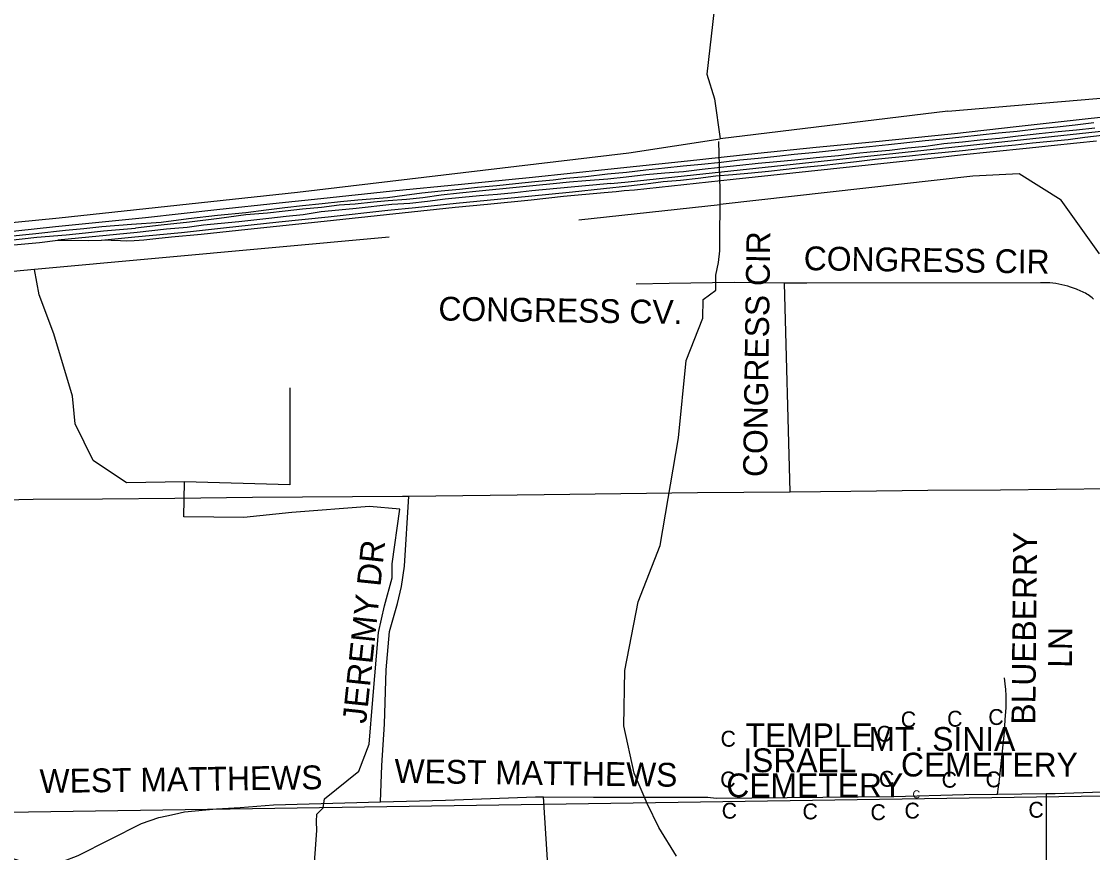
# Model space of a CAD drawing. Extents: x 1670563 to 1761545, y 515755 to 578944.
# Drawn here: x 1683746 to 1687121, y 549107 to 551727 of the extents above; entities that cross this region are included whole.
import ezdxf

# ---------------------------------------------------------------- set-up
doc = ezdxf.new("R2010")
doc.units = 0
for name, color, linetype in [('5_sectionlines', 7, 'Continuous'), ('CEMETERY', 7, 'Continuous'), ('Cross', 7, 'Continuous'), ('RR Tracks', 7, 'Continuous'), ('SHP_LINE', 7, 'Continuous'), ('STREETCL', 7, 'Continuous'), ('STRNAMES', 7, 'Continuous')]:
    doc.layers.add(name, color=color, linetype=linetype)

# ---------------------------------------------------------------- blocks, each defined once
blk = doc.blocks.new('RR TRACKS02')
at = {"layer": 'RR Tracks'}
for p, q in [((1686880.2, 551396), (1687116.5, 551422.2)), ((1687116.5, 551422.2), (1687371.4, 551448.4)), ((1685657.4, 551220.9), (1687261.3, 551393.2)), ((1686686.2, 551374.2), (1686880.2, 551396)), ((1686951.2, 551388), (1686883.7, 551379.7)), ((1687009.7, 551393.7), (1686951.2, 551388)), ((1687066.3, 551400), (1687009.7, 551393.7)), ((1687125.1, 551407), (1687066.3, 551400)), ((1687128, 551390.7), (1687070.6, 551384.3)), ((1686427.6, 551347.9), (1686686.2, 551374.2)), ((1686650, 551356.2), (1686593.2, 551350.2)), ((1686709, 551362.1), (1686650, 551356.2)), ((1686766.6, 551368.8), (1686709, 551362.1)), ((1686824.4, 551375.1), (1686766.6, 551368.8)), ((1686827.2, 551358.2), (1686766.9, 551352.6)), ((1686883.7, 551379.7), (1686824.4, 551375.1)), ((1686887, 551365.1), (1686827.2, 551358.2)), ((1686952.9, 551372.7), (1686887, 551365.1)), ((1687012.3, 551379.4), (1686952.9, 551372.7)), ((1686988.6, 551349.9), (1687044.2, 551355.2)), ((1687070.6, 551384.3), (1687012.3, 551379.4)), ((1687044.2, 551355.2), (1687097, 551361.9)), ((1687097, 551361.9), (1687151, 551368.2)), ((1686066.3, 551311.8), (1686250.3, 551330.7)), ((1686318.5, 551321.4), (1686249.8, 551314)), ((1686250.3, 551330.7), (1686427.6, 551347.9)), ((1686376.1, 551327.3), (1686318.5, 551321.4)), ((1686418.2, 551331.3), (1686376.1, 551327.3)), ((1686477.7, 551337.6), (1686418.2, 551331.3)), ((1686480.6, 551320.4), (1686420, 551314.7)), ((1686535.9, 551344.6), (1686477.7, 551337.6)), ((1686538.5, 551328), (1686480.6, 551320.4)), ((1686593.2, 551350.2), (1686535.9, 551344.6)), ((1686596.1, 551332.3), (1686538.5, 551328)), ((1686652.8, 551340.9), (1686596.1, 551332.3)), ((1686710.9, 551346.6), (1686652.8, 551340.9)), ((1686656.8, 551315.2), (1686710.8, 551320.5)), ((1686710.8, 551320.5), (1686765.8, 551326.4)), ((1686766.9, 551352.6), (1686710.9, 551346.6)), ((1686765.8, 551326.4), (1686819.9, 551332.7)), ((1686922.7, 551327.8), (1686797, 551315.1)), ((1686819.9, 551332.7), (1686877.9, 551337.7)), ((1686877.9, 551337.7), (1686932, 551344.3)), ((1686991, 551334.7), (1686922.7, 551327.8)), ((1686932, 551344.3), (1686988.6, 551349.9)), ((1687071.3, 551343.4), (1686991, 551334.7)), ((1687132.9, 551350), (1687071.3, 551343.4)), ((1685593.6, 551261.7), (1685844.5, 551287.6)), ((1685844.5, 551287.6), (1686066.3, 551311.8)), ((1686009.5, 551289.3), (1685950.4, 551282)), ((1686601.9, 551293.9), (1685988.4, 551228.9)), ((1686067.1, 551294.9), (1686009.5, 551289.3)), ((1686125.6, 551300.8), (1686067.1, 551294.9)), ((1686181.2, 551307.1), (1686125.6, 551300.8)), ((1686182.7, 551289.9), (1686125.8, 551284.6)), ((1686249.8, 551314), (1686181.2, 551307.1)), ((1686249.8, 551297.2), (1686182.7, 551289.9)), ((1686320, 551303.8), (1686249.8, 551297.2)), ((1686377, 551310.4), (1686320, 551303.8)), ((1686376.6, 551285.3), (1686435.4, 551292.9)), ((1686420, 551314.7), (1686377, 551310.4)), ((1686435.4, 551292.9), (1686488.7, 551298.2)), ((1686488.7, 551298.2), (1686544, 551303.8)), ((1686544, 551303.8), (1686601.5, 551309.2)), ((1686601.5, 551309.2), (1686656.8, 551315.2)), ((1686641.9, 551298.2), (1686601.9, 551293.9)), ((1686676.5, 551301.9), (1686641.9, 551298.2)), ((1686714.6, 551306.2), (1686676.5, 551301.9)), ((1686797, 551315.1), (1686714.6, 551306.2)), ((1685356.6, 551236.6), (1685593.6, 551261.7)), ((1685713.1, 551257.8), (1685652.1, 551250.5)), ((1685773.4, 551264.7), (1685713.1, 551257.8)), ((1685830.5, 551270.4), (1685773.4, 551264.7)), ((1685831.7, 551253.2), (1685773.4, 551248.5)), ((1685889.1, 551275.7), (1685830.5, 551270.4)), ((1685891.1, 551260.4), (1685831.7, 551253.2)), ((1685950.4, 551282), (1685889.1, 551275.7)), ((1685948.1, 551266.4), (1685891.1, 551260.4)), ((1686009.4, 551273), (1685948.1, 551266.4)), ((1686067.5, 551279.6), (1686009.4, 551273)), ((1686046.1, 551250.2), (1686099.9, 551255.5)), ((1686125.8, 551284.6), (1686067.5, 551279.6)), ((1686099.9, 551255.5), (1686155.9, 551261.8)), ((1686155.9, 551261.8), (1686210.5, 551267.7)), ((1686210.5, 551267.7), (1686266, 551273.4)), ((1686266, 551273.4), (1686321.3, 551279.7)), ((1686321.3, 551279.7), (1686376.6, 551285.3)), ((1685132.5, 551214.4), (1685356.6, 551236.6)), ((1685364, 551221.4), (1685303, 551215.4)), ((1685421.3, 551226.7), (1685364, 551221.4)), ((1685472.4, 551220.6), (1685420.8, 551215.3)), ((1685461.4, 551232.2), (1685421.3, 551226.7)), ((1685523.7, 551237.5), (1685461.4, 551232.2)), ((1685524.4, 551224.6), (1685472.4, 551220.6)), ((1685592.1, 551245.5), (1685523.7, 551237.5)), ((1685593.8, 551230.3), (1685524.4, 551224.6)), ((1685652.1, 551250.5), (1685592.1, 551245.5)), ((1685651.7, 551236.6), (1685593.8, 551230.3)), ((1685602.6, 551216.3), (1685657.4, 551220.9)), ((1685713.3, 551243.2), (1685651.7, 551236.6)), ((1685988.4, 551228.9), (1685677.3, 551195.5)), ((1685773.4, 551248.5), (1685713.3, 551243.2)), ((1685713.4, 551215), (1685768.4, 551222.3)), ((1685768.4, 551222.3), (1685822.7, 551226.9)), ((1685822.7, 551226.9), (1685878.6, 551233.2)), ((1685878.6, 551233.2), (1685933.5, 551239.9)), ((1685933.5, 551239.9), (1685987.1, 551244.2)), ((1685987.1, 551244.2), (1686046.1, 551250.2)), ((1684688.7, 551168.9), (1684915.4, 551192.8)), ((1684915.4, 551192.8), (1685132.5, 551214.4)), ((1685007.6, 551185.2), (1684953, 551178.3)), ((1685068.6, 551191.8), (1685007.6, 551185.2)), ((1685125.7, 551186.1), (1685068.4, 551179.2)), ((1685125.7, 551197.1), (1685068.6, 551191.8)), ((1685183.3, 551203.4), (1685125.7, 551197.1)), ((1685188.3, 551191.8), (1685125.7, 551186.1)), ((1685243.9, 551208.7), (1685183.3, 551203.4)), ((1685304.7, 551203.7), (1685188.3, 551191.8)), ((1685303, 551215.4), (1685243.9, 551208.7)), ((1685300.4, 551187.1), (1685245.7, 551181.3)), ((1685354.3, 551193.2), (1685300.4, 551187.1)), ((1685367.6, 551209.6), (1685304.7, 551203.7)), ((1685343.3, 551175.8), (1685482.2, 551190.1)), ((1685523.5, 551209), (1685354.3, 551193.2)), ((1685420.8, 551215.3), (1685367.6, 551209.6)), ((1685582.2, 551187.2), (1685454.2, 551174.8)), ((1685482.2, 551190.1), (1685579.5, 551200.4)), ((1685602.6, 551216.3), (1685523.5, 551209)), ((1685579.5, 551200.4), (1685658.6, 551209)), ((1685619.7, 551190.2), (1685582.2, 551187.2)), ((1685644.7, 551193.2), (1685619.7, 551190.2)), ((1685677.3, 551195.5), (1685644.7, 551193.2)), ((1685658.6, 551209), (1685713.4, 551215)), ((1684361, 551134.1), (1684558.3, 551155.6)), ((1684558.3, 551155.6), (1684688.7, 551168.9)), ((1684693.3, 551152.4), (1684631.6, 551145.4)), ((1684751.6, 551158), (1684693.3, 551152.4)), ((1684797.2, 551151.3), (1684747, 551147.7)), ((1684805.8, 551163.7), (1684751.6, 551158)), ((1684855.4, 551156.9), (1684797.2, 551151.3)), ((1684899.2, 551171.3), (1684805.8, 551163.7)), ((1684901.3, 551161.3), (1684855.4, 551156.9)), ((1684953, 551178.3), (1684899.2, 551171.3)), ((1684959.2, 551165.9), (1684901.3, 551161.3)), ((1684969.3, 551153.2), (1684913.2, 551149.5)), ((1685010.5, 551171.2), (1684959.2, 551165.9)), ((1685025.1, 551159.6), (1684969.3, 551153.2)), ((1684987.9, 551140.4), (1685115.9, 551154)), ((1685068.4, 551179.2), (1685010.5, 551171.2)), ((1685081.1, 551166.4), (1685025.1, 551159.6)), ((1685134.8, 551172.2), (1685081.1, 551166.4)), ((1685115.9, 551154), (1685343.3, 551175.8)), ((1685188.9, 551176.9), (1685134.8, 551172.2)), ((1685245.7, 551181.3), (1685188.9, 551176.9)), ((1685351.7, 551163.8), (1685214, 551149.9)), ((1685454.2, 551174.8), (1685351.7, 551163.8)), ((1684136.9, 551109.2), (1684361, 551134.1)), ((1684452.9, 551123.5), (1684363.8, 551115.6)), ((1684521, 551122.5), (1684452.7, 551117.2)), ((1684517, 551132.5), (1684452.9, 551123.5)), ((1684576, 551139.5), (1684517, 551132.5)), ((1684576.3, 551129.4), (1684521, 551122.5)), ((1684631.6, 551145.4), (1684576, 551139.5)), ((1684631.4, 551134.8), (1684576.3, 551129.4)), ((1684633.2, 551117.4), (1684580.2, 551112)), ((1684691.3, 551141), (1684631.4, 551134.8)), ((1684690.6, 551126.9), (1684633.2, 551117.4)), ((1684746.4, 551132.3), (1684690.6, 551126.9)), ((1684747, 551147.7), (1684691.3, 551141)), ((1684712.1, 551111.3), (1684900.1, 551131.8)), ((1684896.3, 551117.3), (1684728.6, 551099.9)), ((1684800.5, 551137), (1684746.4, 551132.3)), ((1684913.2, 551149.5), (1684800.5, 551137)), ((1684945.3, 551122.5), (1684896.3, 551117.3)), ((1684900.1, 551131.8), (1684987.9, 551140.4)), ((1685112, 551140.4), (1684945.3, 551122.5)), ((1685214, 551149.9), (1685112, 551140.4)), ((1683853.2, 551080.4), (1684136.9, 551109.2)), ((1684092.7, 551087.1), (1683998.8, 551079.7)), ((1684186.4, 551093), (1684092.7, 551087.1)), ((1684186.4, 551084.7), (1684105.2, 551075.7)), ((1684272.1, 551105.3), (1684186.4, 551093)), ((1684275.4, 551094.3), (1684186.4, 551084.7)), ((1684319.5, 551084.3), (1684268.1, 551077.5)), ((1684363.8, 551115.6), (1684272.1, 551105.3)), ((1684368.8, 551106.2), (1684275.4, 551094.3)), ((1684374.6, 551090.4), (1684319.5, 551084.3)), ((1684452.7, 551117.2), (1684368.8, 551106.2)), ((1684430.9, 551095.8), (1684374.6, 551090.4)), ((1684382.3, 551076.5), (1684556.6, 551095.4)), ((1684525.2, 551106.3), (1684430.9, 551095.8)), ((1684640.1, 551090.4), (1684459.2, 551071.6)), ((1684580.2, 551112), (1684525.2, 551106.3)), ((1684556.6, 551095.4), (1684712.1, 551111.3)), ((1684728.6, 551099.9), (1684640.1, 551090.4)), ((1683656.9, 551059.2), (1683853.2, 551080.4)), ((1683790.9, 551057.9), (1683697.6, 551048.3)), ((1683884.2, 551067.5), (1683790.9, 551057.9)), ((1683793.9, 551046.6), (1683886.8, 551053.9)), ((1684110.5, 551061.9), (1683860.9, 551037.7)), ((1683942.5, 551072.8), (1683884.2, 551067.5)), ((1683886.8, 551053.9), (1683947.1, 551060.9)), ((1683998.8, 551079.7), (1683942.5, 551072.8)), ((1683947.1, 551060.9), (1684004, 551067.2)), ((1684004, 551067.2), (1684105.2, 551075.7)), ((1684102.8, 551048.3), (1684250.1, 551061.9)), ((1684202.4, 551072.4), (1684110.5, 551061.9)), ((1684268.1, 551077.5), (1684202.4, 551072.4)), ((1684312.1, 551054.9), (1684218.1, 551046.8)), ((1684250.1, 551061.9), (1684382.3, 551076.5)), ((1684459.2, 551071.6), (1684312.1, 551054.9)), ((1683701.6, 551036.3), (1683793.9, 551046.6)), ((1683710, 551021.4), (1683803.1, 551030.7)), ((1683803.1, 551030.7), (1683860.9, 551037.7)), ((1683860.9, 551037.7), (1683957.6, 551036.7)), ((1683957.6, 551036.7), (1683998.5, 551037.4)), ((1683998.5, 551037.4), (1684061.1, 551044)), ((1684057.5, 551035.3), (1683998.5, 551037.4)), ((1684078.3, 551034.4), (1684057.5, 551035.3)), ((1684061.1, 551044), (1684102.8, 551048.3)), ((1684100.5, 551035.3), (1684078.3, 551034.4)), ((1684116.9, 551036.1), (1684100.5, 551035.3)), ((1684131.1, 551037.6), (1684116.9, 551036.1)), ((1684150.7, 551039.9), (1684131.1, 551037.6)), ((1684169.7, 551041.6), (1684150.7, 551039.9)), ((1684218.1, 551046.8), (1684169.7, 551041.6))]:
    blk.add_line(p, q, dxfattribs=at)

msp = doc.modelspace()

# ---------------------------------------------------------------- linework, layer by layer
at = {"layer": '5_sectionlines'}
msp.add_lwpolyline([(1677884.5, 549117.2), (1683202.1, 549227.4), (1687650.1, 549292.8)], dxfattribs=at)
at = {"layer": 'SHP_LINE'}
for points in [[(1685907, 553024), (1685939, 552966), (1685942, 552914), (1685946, 552719), (1685939, 552304), (1685929, 551764), (1685905, 551561), (1685930, 551483), (1685947, 551357)], [(1686665, 551444), (1687381, 551505), (1687988, 551561), (1688527, 551602), (1689010, 551651), (1689309, 551673), (1689911, 551736)], [(1686665, 551444), (1685947, 551357)], [(1682339, 550956), (1682751, 550996), (1683309, 551053), (1683865, 551108), (1684616, 551189), (1685660, 551313), (1685947, 551357)], [(1685810, 549096), (1685754, 549186), (1685718, 549262), (1685676, 549357), (1685644, 549507), (1685647, 549681), (1685689, 549897), (1685758, 550075), (1685816, 550414), (1685840, 550658), (1685893, 550792), (1685894, 550851), (1685934, 550880), (1685934, 550927), (1685942, 550967), (1685946, 551004), (1685948, 551196), (1685943, 551349)], [(1687143, 550994), (1687022, 551164), (1686890, 551247), (1686744, 551239), (1685947, 551150)], [(1685502, 551102), (1685947, 551150)], [(1684904, 551047), (1683787, 550945)], [(1683787, 550945), (1683451, 550914), (1683370, 550928)], [(1684258, 550165), (1684260, 550276), (1684077, 550273), (1683972, 550343), (1683915, 550459), (1683907, 550546), (1683848, 550742), (1683802, 550865), (1683787, 550945)], [(1684592, 550572), (1684592, 550266), (1684260, 550276)], [(1684640, 549033), (1684666, 549032), (1684677, 549177), (1684675, 549205), (1684677, 549228), (1684688, 549240), (1684697, 549248), (1684701, 549277), (1684809, 549364), (1684842, 549449), (1684853, 549590), (1684871, 549801), (1684890, 549885), (1684914, 549973), (1684914, 550017), (1684938, 550190), (1684843, 550198), (1684598, 550179), (1684447, 550163), (1684258, 550165)]]:
    msp.add_lwpolyline(points, dxfattribs=at)
at = {"layer": 'STREETCL'}
for points in [[(1686150.1, 550902.4), (1685992.1, 550904.1), (1685786.5, 550901.1), (1685682.8, 550899.2)], [(1687123.5, 550852), (1687119.6, 550855.4), (1687115.5, 550858.6), (1687111.4, 550861.7), (1687107.1, 550864.7), (1687102.8, 550867.5), (1687098.4, 550870.2), (1687093.8, 550872.7), (1687089.2, 550875), (1687084.5, 550877.2), (1687079.8, 550879.3), (1687074.9, 550881.2), (1687070, 550882.9), (1687061, 550886.4), (1687051.9, 550889.5), (1687042.7, 550892.4), (1687033.4, 550894.9), (1687024, 550897.2), (1687014.6, 550899), (1687005.1, 550900.6), (1686995.5, 550901.8), (1686985.9, 550902.7), (1686976.3, 550903.3), (1686966.6, 550903.5), (1686957, 550903.4), (1686221, 550902.2), (1686150.1, 550902.4)], [(1686167.6, 550244.7), (1686150.1, 550902.4)], [(1684966.6, 550230.7), (1685392.7, 550235.9), (1685876.1, 550242.5), (1686167.6, 550244.7)], [(1686167.6, 550244.7), (1686358.9, 550246.2), (1686601.5, 550249.2), (1686830.8, 550251), (1687181.8, 550254.6), (1687187.6, 550254.7)], [(1683244.5, 550102.4), (1683262.8, 550113.9), (1683291.3, 550128.7), (1683370.3, 550163.1), (1683463.6, 550191.6), (1683493.9, 550199.4), (1683520.6, 550204.9), (1683568.9, 550211.8), (1683623.5, 550216.4), (1683646.7, 550217.6), (1683782.3, 550221.4), (1684001.5, 550222.6), (1684229.6, 550223.8), (1684474, 550227.4), (1684946.6, 550230.4), (1684966.6, 550230.7)], [(1684877.7, 549267.1), (1684881.9, 549382.1), (1684889.4, 549511.9), (1684894.6, 549683), (1684905.4, 549804.4), (1684930.6, 549892.1), (1684943.6, 549946), (1684953, 550010), (1684966.6, 550230.7)], [(1686821.9, 549291.2), (1686827.6, 549337.7), (1686843.5, 549486.5), (1686845.7, 549525.6), (1686848.9, 549564.6), (1686849, 549583.3), (1686848.6, 549602), (1686847.6, 549620.8), (1686846, 549639.4), (1686843.9, 549658.1)], [(1686975, 549292.9), (1687003.5, 549293.2), (1687298.3, 549303.9), (1687505.2, 549308.2), (1687983.2, 549328.6), (1688238.4, 549329.3)], [(1683715.9, 549089.4), (1683765.2, 549073.3), (1683803.8, 549069.1), (1683838.1, 549068), (1683875.6, 549078.7), (1683924.9, 549098), (1684124.3, 549198.7), (1684179, 549218), (1684203.6, 549223.3), (1684228, 549227.9), (1684259.3, 549235.3), (1684360.1, 549244.9), (1684435.1, 549249.2), (1684540.2, 549257.8), (1684877.7, 549267.1)], [(1684877.7, 549267.1), (1685081.6, 549272.8), (1685365.6, 549282.5), (1685390.8, 549282.3)], [(1685224.9, 547594.7), (1685250.3, 547639.4), (1685266.7, 547675.6), (1685282.5, 547724.2), (1685291.1, 547757.9), (1685301, 547801.8), (1685317, 547895.9), (1685352.4, 548021.5), (1685368.9, 548084.2), (1685383.8, 548135.9), (1685394, 548179.1), (1685419.1, 548279.5), (1685433.3, 548359.5), (1685436.4, 548410.5), (1685434.7, 548464.6), (1685427.6, 548661.4), (1685421.3, 548829.3), (1685420.6, 548867.7), (1685408, 549017.6), (1685390.8, 549282.3)], [(1685390.8, 549282.3), (1685547.9, 549281.4), (1685909.1, 549281.4), (1685934.9, 549278.2), (1686494.4, 549283.6), (1686716.3, 549290), (1686821.9, 549291.2)], [(1686821.9, 549291.2), (1686975, 549292.9)], [(1686975, 549292.9), (1686973.8, 548799.4), (1686972.5, 548376.8), (1686974.5, 548133.1)]]:
    msp.add_lwpolyline(points, dxfattribs=at)

# ---------------------------------------------------------------- block references
msp.add_blockref('RR TRACKS02', (0, 0), dxfattribs=at)

# ---------------------------------------------------------------- texts
at = {"layer": 'CEMETERY'}
for s, p in [('TEMPLE', (1686027.3, 549439.4)), ('MT. SINIA', (1686415.1, 549427.7)), ('ISRAEL', (1686020.3, 549360.5)), ('CEMETERY', (1686517.3, 549346.9)), ('CEMETERY', (1685966.9, 549281.4))]:
    msp.add_text(s, height=75, dxfattribs=at).set_placement(p)
at = {"layer": 'Cross'}
for height, p in [(50, (1686516.7, 549501.9)), (50, (1686662.7, 549504)), (50, (1686792.5, 549509.4)), (50, (1686439.9, 549456.5)), (50, (1685948.8, 549440.9)), (50, (1685947.7, 549312.5)), (50, (1686448, 549314.5)), (50, (1686645.4, 549311.7)), (50, (1686783.8, 549312.8)), (25, (1686553.7, 549278.3)), (50, (1685952.3, 549214.1)), (50, (1686206.9, 549211.9)), (50, (1686528.3, 549214.4)), (50, (1686918.7, 549217)), (50, (1686421.2, 549209.3))]:
    msp.add_text('C', height=height, dxfattribs=at).set_placement(p)
at = {"layer": 'STRNAMES'}
for s, rotation, p in [('CONGRESS CIR', 89.1522, (1686094.4, 550290.5)), ('CONGRESS CIR', 359.1522, (1686210.5, 550943.2)), ('CONGRESS CV.', 359.1522, (1685059.3, 550784.5)), ('BLUEBERRY ', 89.4398, (1686940.3, 549510.2)), ('JEREMY DR', 84.0179, (1684831.7, 549511.6)), ('LN', 89.4398, (1687055.9, 549689.4)), ('WEST MATTHEWS', 359.199, (1684920.9, 549326.9)), ('WEST MATTHEWS ', 0.8062, (1683803.5, 549294.6))]:
    msp.add_text(s, height=75, rotation=rotation, dxfattribs=at).set_placement(p)

doc.saveas('drawing.dxf')
